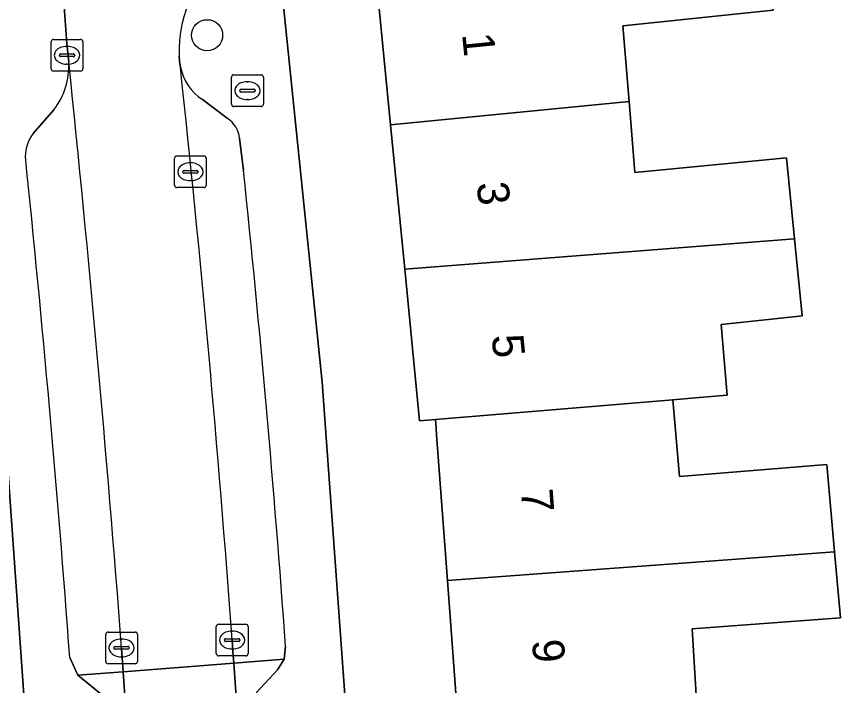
# Model space of a CAD drawing. Extents: x 163008 to 163854, y 382777 to 383982.
# Drawn here: x 163649.93 to 163676, y 383632.21 to 383653.28 of the extents above; entities that cross this region are included whole.
import ezdxf

# ---------------------------------------------------------------- set-up
doc = ezdxf.new("R2010")
doc.units = 0
for name, color, linetype in [('IMGEO_Boom', 7, 'Continuous'), ('IMGEO_Brandkraan', 7, 'Continuous'), ('IMGEO_Erf', 7, 'Continuous'), ('IMGEO_Kolk', 7, 'Continuous'), ('IMGEO_Pand', 7, 'Continuous'), ('IMGEO_Pand_nummerreeks', 7, 'Continuous'), ('IMGEO_Parkeervlak_open', 7, 'Continuous'), ('IMGEO_Rijbaan_lokaal_open', 7, 'Continuous'), ('IMGEO_Voetpad_open', 7, 'Continuous')]:
    doc.layers.add(name, color=color, linetype=linetype)

msp = doc.modelspace()

# ---------------------------------------------------------------- linework, layer by layer
at = {"layer": 'IMGEO_Boom'}
msp.add_circle((163655.942, 383652.689), 0.489, dxfattribs=at)
at = {"layer": 'IMGEO_Brandkraan'}
for p, q in [((163656.713, 383650.516), (163656.713, 383651.368)), ((163656.788, 383651.442), (163657.64, 383651.442)), ((163657.714, 383651.368), (163657.714, 383650.516)), ((163657.201, 383651.222), (163657.226, 383651.222)), ((163656.972, 383650.936), (163656.972, 383650.948)), ((163657.41, 383650.899), (163657.012, 383650.899)), ((163657.015, 383650.985), (163657.413, 383650.985)), ((163657.456, 383650.948), (163657.456, 383650.936)), ((163657.224, 383650.662), (163657.199, 383650.662)), ((163657.64, 383650.442), (163656.788, 383650.442))]:
    msp.add_line(p, q, dxfattribs=at)
for points in [[(163656.713, 383650.516), (163656.713, 383651.368)], [(163656.788, 383651.442), (163657.64, 383651.442)], [(163657.714, 383651.368), (163657.714, 383650.516)], [(163657.64, 383650.442), (163656.788, 383650.442)]]:
    msp.add_lwpolyline(points, dxfattribs=at)
for centre, radius, start, end in [((163656.79, 383651.366), 0.0765, 91.552, 178.448), ((163656.79, 383651.366), 0.0765, 91.552, 178.448), ((163657.638, 383651.366), 0.0765, 1.552, 88.448), ((163657.638, 383651.366), 0.0765, 1.552, 88.448), ((163657.012, 383650.945), 0.0403, 85.8775, 175.7526), ((163657.009, 383650.935), 0.0366, 178.938, 274.7102), ((163657.413, 383650.942), 0.043, 264.8664, 352.4533), ((163657.417, 383650.947), 0.0386, 1.7309, 96.639), ((163656.79, 383650.518), 0.0765, 181.552, 268.448), ((163656.79, 383650.518), 0.0765, 181.552, 268.448), ((163657.638, 383650.518), 0.0765, 271.552, 358.448), ((163657.638, 383650.518), 0.0765, 271.552, 358.448)]:
    msp.add_arc(centre, radius, start, end, dxfattribs=at)
for centre, major_axis, ratio, start_param, end_param in [((163657.2, 383650.942), (-0.387, 0.002), 0.722429, 4.712389, 7.853982), ((163657.225, 383650.942), (-0.39, 0.002), 0.717154, 1.570796, 4.712389)]:
    msp.add_ellipse(centre, major_axis=major_axis, ratio=ratio, start_param=start_param, end_param=end_param, dxfattribs=at)
at = {"layer": 'IMGEO_Erf'}
for points in [[(163679.116, 383658.62), (163673.485, 383656.061), (163673.779, 383653.476), (163669.049, 383652.985), (163669.24, 383650.6), (163669.42, 383648.36), (163674.201, 383648.822), (163674.455, 383646.279), (163674.697, 383643.849), (163673.735, 383643.747), (163672.148, 383643.579), (163672.334, 383641.35), (163671.452, 383641.276), (163670.624, 383641.207), (163670.826, 383638.79), (163675.478, 383639.17), (163675.719, 383636.417), (163675.902, 383634.336), (163671.23, 383633.995), (163671.383, 383631.385)], [(163665.175, 383607.481), (163664.936, 383612.082), (163664.692, 383616.77), (163664.448, 383621.459), (163664.205, 383626.147), (163664.196, 383626.314), (163663.862, 383630.829), (163663.516, 383635.51), (163663.176, 383640.105), (163663.161, 383640.308), (163663.141, 383640.581), (163662.638, 383640.539), (163662.17, 383645.322), (163661.725, 383649.865), (163661.25, 383654.722), (163658.266, 383654.433), (163659.563, 383641.762), (163661.092, 383620.764), (163661.69, 383608.932)], [(163651.249, 383559.038), (163651.819, 383591.513), (163651.105, 383614.753), (163650.896, 383621.512), (163649.657, 383639.04), (163646.75, 383638.815), (163647.101, 383633.856), (163647.443, 383629.018), (163647.784, 383624.19), (163647.355, 383624.155), (163647.618, 383619.375), (163647.88, 383614.597), (163647.961, 383613.131), (163648.067, 383609.814), (163648.22, 383605.031), (163648.373, 383600.248), (163648.526, 383595.467), (163648.966, 383595.488), (163649.006, 383590.608), (163649.046, 383585.73), (163648.517, 383585.703), (163648.456, 383580.973), (163648.396, 383576.243), (163648.335, 383571.513)]]:
    msp.add_lwpolyline(points, dxfattribs=at)
at = {"layer": 'IMGEO_Kolk'}
for p, q in [((163651.025, 383651.63), (163651.025, 383652.482)), ((163651.1, 383652.556), (163651.952, 383652.556)), ((163652.026, 383652.482), (163652.026, 383651.63)), ((163651.513, 383652.336), (163651.538, 383652.336)), ((163651.284, 383652.05), (163651.284, 383652.062)), ((163651.722, 383652.013), (163651.324, 383652.013)), ((163651.327, 383652.099), (163651.725, 383652.099)), ((163651.768, 383652.062), (163651.768, 383652.05)), ((163651.536, 383651.776), (163651.511, 383651.776)), ((163651.952, 383651.556), (163651.1, 383651.556)), ((163654.914, 383647.961), (163654.914, 383648.813)), ((163654.989, 383648.887), (163655.841, 383648.887)), ((163655.915, 383648.813), (163655.915, 383647.961)), ((163655.402, 383648.667), (163655.427, 383648.667)), ((163655.173, 383648.381), (163655.173, 383648.393)), ((163655.611, 383648.344), (163655.213, 383648.344)), ((163655.216, 383648.43), (163655.614, 383648.43)), ((163655.657, 383648.393), (163655.657, 383648.381)), ((163655.425, 383648.107), (163655.4, 383648.107)), ((163655.841, 383647.887), (163654.989, 383647.887)), ((163652.819, 383633.889), (163653.671, 383633.889)), ((163656.231, 383633.211), (163656.231, 383634.063)), ((163656.306, 383634.137), (163657.158, 383634.137)), ((163656.719, 383633.917), (163656.744, 383633.917)), ((163657.232, 383634.063), (163657.232, 383633.211)), ((163652.744, 383632.963), (163652.744, 383633.815)), ((163653.232, 383633.669), (163653.257, 383633.669)), ((163653.745, 383633.815), (163653.745, 383632.963)), ((163656.49, 383633.631), (163656.49, 383633.643)), ((163656.533, 383633.68), (163656.931, 383633.68)), ((163656.974, 383633.643), (163656.974, 383633.631)), ((163653.003, 383633.383), (163653.003, 383633.395)), ((163653.046, 383633.432), (163653.444, 383633.432)), ((163653.487, 383633.395), (163653.487, 383633.383)), ((163656.928, 383633.594), (163656.53, 383633.594)), ((163653.441, 383633.346), (163653.043, 383633.346)), ((163653.255, 383633.109), (163653.23, 383633.109)), ((163657.158, 383633.137), (163656.306, 383633.137)), ((163656.742, 383633.357), (163656.717, 383633.357)), ((163653.671, 383632.889), (163652.819, 383632.889))]:
    msp.add_line(p, q, dxfattribs=at)
for points in [[(163651.025, 383651.63), (163651.025, 383652.482)], [(163651.1, 383652.556), (163651.952, 383652.556)], [(163652.026, 383652.482), (163652.026, 383651.63)], [(163651.952, 383651.556), (163651.1, 383651.556)], [(163654.914, 383647.961), (163654.914, 383648.813)], [(163654.989, 383648.887), (163655.841, 383648.887)], [(163655.915, 383648.813), (163655.915, 383647.961)], [(163655.841, 383647.887), (163654.989, 383647.887)], [(163652.819, 383633.889), (163653.671, 383633.889)], [(163656.231, 383633.211), (163656.231, 383634.063)], [(163656.306, 383634.137), (163657.158, 383634.137)], [(163657.232, 383634.063), (163657.232, 383633.211)], [(163652.744, 383632.963), (163652.744, 383633.815)], [(163653.745, 383633.815), (163653.745, 383632.963)], [(163657.158, 383633.137), (163656.306, 383633.137)], [(163653.671, 383632.889), (163652.819, 383632.889)]]:
    msp.add_lwpolyline(points, dxfattribs=at)
for centre, radius, start, end in [((163651.102, 383652.48), 0.0765, 91.552, 178.448), ((163651.102, 383652.48), 0.0765, 91.552, 178.448), ((163651.95, 383652.48), 0.0765, 1.552, 88.448), ((163651.95, 383652.48), 0.0765, 1.552, 88.448), ((163651.324, 383652.059), 0.0403, 85.8775, 175.7526), ((163651.321, 383652.049), 0.0366, 178.938, 274.7102), ((163651.725, 383652.056), 0.043, 264.8664, 352.4533), ((163651.729, 383652.061), 0.0386, 1.7309, 96.639), ((163651.102, 383651.632), 0.0765, 181.552, 268.448), ((163651.102, 383651.632), 0.0765, 181.552, 268.448), ((163651.95, 383651.632), 0.0765, 271.552, 358.448), ((163651.95, 383651.632), 0.0765, 271.552, 358.448), ((163654.991, 383648.811), 0.0765, 91.552, 178.448), ((163654.991, 383648.811), 0.0765, 91.552, 178.448), ((163655.839, 383648.811), 0.0765, 1.552, 88.448), ((163655.839, 383648.811), 0.0765, 1.552, 88.448), ((163655.213, 383648.39), 0.0403, 85.8775, 175.7526), ((163655.21, 383648.38), 0.0366, 178.938, 274.7102), ((163655.614, 383648.387), 0.043, 264.8664, 352.4533), ((163655.618, 383648.392), 0.0386, 1.7309, 96.639), ((163654.991, 383647.963), 0.0765, 181.552, 268.448), ((163654.991, 383647.963), 0.0765, 181.552, 268.448), ((163655.839, 383647.963), 0.0765, 271.552, 358.448), ((163655.839, 383647.963), 0.0765, 271.552, 358.448), ((163652.821, 383633.813), 0.0765, 91.552, 178.448), ((163652.821, 383633.813), 0.0765, 91.552, 178.448), ((163653.669, 383633.813), 0.0765, 1.552, 88.448), ((163653.669, 383633.813), 0.0765, 1.552, 88.448), ((163656.308, 383634.061), 0.0765, 91.552, 178.448), ((163656.308, 383634.061), 0.0765, 91.552, 178.448), ((163657.156, 383634.061), 0.0765, 1.552, 88.448), ((163657.156, 383634.061), 0.0765, 1.552, 88.448), ((163656.53, 383633.64), 0.0403, 85.8775, 175.7526), ((163656.527, 383633.63), 0.0366, 178.938, 274.7102), ((163656.931, 383633.637), 0.043, 264.8664, 352.4533), ((163656.935, 383633.642), 0.0386, 1.7309, 96.639), ((163653.043, 383633.392), 0.0403, 85.8775, 175.7526), ((163653.04, 383633.382), 0.0366, 178.938, 274.7102), ((163653.444, 383633.389), 0.043, 264.8664, 352.4533), ((163653.448, 383633.394), 0.0386, 1.7309, 96.639), ((163656.308, 383633.213), 0.0765, 181.552, 268.448), ((163656.308, 383633.213), 0.0765, 181.552, 268.448), ((163657.156, 383633.213), 0.0765, 271.552, 358.448), ((163657.156, 383633.213), 0.0765, 271.552, 358.448), ((163652.821, 383632.965), 0.0765, 181.552, 268.448), ((163652.821, 383632.965), 0.0765, 181.552, 268.448), ((163653.669, 383632.965), 0.0765, 271.552, 358.448), ((163653.669, 383632.965), 0.0765, 271.552, 358.448)]:
    msp.add_arc(centre, radius, start, end, dxfattribs=at)
for centre, major_axis, ratio, start_param, end_param in [((163651.512, 383652.056), (-0.387, 0.002), 0.722429, 4.712389, 7.853982), ((163651.537, 383652.056), (-0.39, 0.002), 0.717154, 1.570796, 4.712389), ((163655.401, 383648.387), (-0.387, 0.002), 0.722429, 4.712389, 7.853982), ((163655.426, 383648.387), (-0.39, 0.002), 0.717154, 1.570796, 4.712389), ((163656.718, 383633.637), (-0.387, 0.002), 0.722429, 4.712389, 7.853982), ((163656.743, 383633.637), (-0.39, 0.002), 0.717154, 1.570796, 4.712389), ((163653.231, 383633.389), (-0.387, 0.002), 0.722429, 4.712389, 7.853982), ((163653.256, 383633.389), (-0.39, 0.002), 0.717154, 1.570796, 4.712389)]:
    msp.add_ellipse(centre, major_axis=major_axis, ratio=ratio, start_param=start_param, end_param=end_param, dxfattribs=at)
at = {"layer": 'IMGEO_Pand'}
for points in [[(163669.24, 383650.6), (163669.049, 383652.985), (163673.779, 383653.476), (163673.485, 383656.061), (163666.697, 383655.318), (163661.25, 383654.722), (163661.725, 383649.865)], [(163669.24, 383650.6), (163661.725, 383649.865), (163662.17, 383645.322), (163674.455, 383646.279), (163674.201, 383648.822), (163669.42, 383648.36)], [(163674.455, 383646.279), (163662.17, 383645.322), (163662.638, 383640.539), (163663.141, 383640.581), (163670.624, 383641.207), (163671.452, 383641.276), (163672.334, 383641.35), (163672.148, 383643.579), (163673.735, 383643.747), (163674.697, 383643.849)], [(163670.624, 383641.207), (163663.141, 383640.581), (163663.161, 383640.308), (163663.176, 383640.105), (163663.516, 383635.51), (163673.757, 383636.267), (163674.715, 383636.338), (163675.719, 383636.417), (163675.478, 383639.17), (163670.826, 383638.79)], [(163663.862, 383630.829), (163671.383, 383631.385), (163671.23, 383633.995), (163675.902, 383634.336), (163675.719, 383636.417), (163674.715, 383636.338), (163673.757, 383636.267), (163663.516, 383635.51)]]:
    msp.add_lwpolyline(points, close=True, dxfattribs=at)
at = {"layer": 'IMGEO_Parkeervlak_open'}
for points in [[(163656.577, 383650.072), (163655.792, 383650.663)], [(163651.11, 383650.335), (163650.461, 383649.594)], [(163657.087, 383648.424), (163656.967, 383649.442)], [(163656.731, 383633.641), (163656.757, 383633.275), (163656.782, 383632.91), (163658.367, 383633.033), (163658.413, 383633.437)], [(163651.614, 383633.088), (163651.864, 383632.53), (163653.297, 383632.641), (163653.246, 383633.385)], [(163657.492, 383631.978), (163658.157, 383632.702), (163658.367, 383633.033), (163656.782, 383632.91), (163656.877, 383631.549), (163656.97, 383630.187)], [(163652.827, 383630.373), (163652.327, 383629.828), (163653.485, 383629.918), (163653.297, 383632.641), (163651.864, 383632.53), (163652.78, 383631.787)]]:
    msp.add_lwpolyline(points, dxfattribs=at)
for centre, radius, start, end in [((163649.338, 383651.716), 2.246, 322.0706, 3.1954), ((162992.488, 383583.078), 662.671, 4.353822, 5.956096), ((163134.149, 383595.472), 523.974, 4.17747, 6.15871), ((163656.72, 383652.038), 1.659, 192.2986, 235.9824), ((163656.109, 383649.347), 0.863, 6.3481, 57.1709), ((163651.458, 383648.846), 1.247, 143.134, 178.7609), ((163114.23, 383593.313), 538.854, 4.23307, 5.91814), ((163212.08, 383601.499), 447.474, 4.09289, 6.01946)]:
    msp.add_arc(centre, radius, start, end, dxfattribs=at)
at = {"layer": 'IMGEO_Rijbaan_lokaal_open'}
for points in [[(163651.348, 383654.775), (163651.52, 383652.42), (163651.581, 383651.841)], [(163655.099, 383651.685), (163655.076, 383651.86), (163655.061, 383652.034)], [(163653.246, 383633.385), (163653.297, 383632.641), (163656.782, 383632.91), (163656.757, 383633.275), (163656.731, 383633.641)]]:
    msp.add_lwpolyline(points, dxfattribs=at)
msp.add_lwpolyline([(163656.97, 383630.187), (163656.877, 383631.549), (163656.782, 383632.91), (163653.297, 383632.641), (163653.485, 383629.918)], close=True, dxfattribs=at)
for centre, radius, start, end in [((163658.707, 383652.229), 3.652, 120.7372, 183.0679), ((162992.488, 383583.078), 662.671, 4.353822, 5.956096), ((163134.149, 383595.472), 523.974, 4.17747, 6.15871)]:
    msp.add_arc(centre, radius, start, end, dxfattribs=at)
at = {"layer": 'IMGEO_Voetpad_open'}
for points in [[(163665.324, 383668.646), (163652.843, 383661.478), (163650.504, 383660.134), (163644.892, 383670.838), (163640.853, 383668.953), (163642.272, 383666.058), (163643.7, 383663.353), (163645.816, 383664.476), (163647.519, 383661.275), (163647.803, 383660.003), (163647.924, 383658.462), (163648.045, 383656.927), (163648.307, 383653.589), (163649.555, 383640.576), (163649.657, 383639.04), (163650.896, 383621.512), (163651.105, 383614.753), (163651.819, 383591.513), (163651.249, 383559.038)], [(163661.591, 383561.834), (163661.958, 383574.608), (163662.083, 383587.709), (163661.993, 383592.571), (163661.918, 383596.631), (163661.69, 383608.932), (163661.092, 383620.764), (163659.563, 383641.762), (163658.266, 383654.433), (163657.318, 383655.673), (163656.841, 383655.368)], [(163651.581, 383651.841), (163651.52, 383652.42), (163651.348, 383654.775)], [(163655.061, 383652.034), (163655.076, 383651.86), (163655.099, 383651.685)], [(163655.792, 383650.663), (163656.577, 383650.072)], [(163650.461, 383649.594), (163651.11, 383650.335)], [(163656.967, 383649.442), (163657.087, 383648.424)], [(163658.413, 383633.437), (163658.367, 383633.033), (163658.157, 383632.702), (163657.492, 383631.978)], [(163652.78, 383631.787), (163651.864, 383632.53), (163651.614, 383633.088)]]:
    msp.add_lwpolyline(points, dxfattribs=at)
for centre, radius, start, end in [((163658.707, 383652.229), 3.652, 120.7372, 183.0679), ((163649.338, 383651.716), 2.246, 322.0706, 3.1954), ((163656.72, 383652.038), 1.659, 192.2986, 235.9824), ((163656.109, 383649.347), 0.863, 6.3481, 57.1709), ((163651.458, 383648.846), 1.247, 143.134, 178.7609), ((163114.23, 383593.313), 538.854, 4.23307, 5.91814), ((163212.08, 383601.499), 447.474, 4.09289, 6.01946)]:
    msp.add_arc(centre, radius, start, end, dxfattribs=at)

# ---------------------------------------------------------------- texts
at = {"layer": 'IMGEO_Pand_nummerreeks'}
for s, rotation, p in [('1', 275.5886, (163663.977, 383652.725)), ('3', 275.5886, (163664.437, 383648.031)), ('5', 275.5861, (163664.907, 383643.225)), ('7', 274.2282, (163665.832, 383638.37)), ('9', 274.2299, (163666.182, 383633.63))]:
    msp.add_text(s, height=1, rotation=rotation, dxfattribs=at).set_placement(p)

doc.saveas('drawing.dxf')
